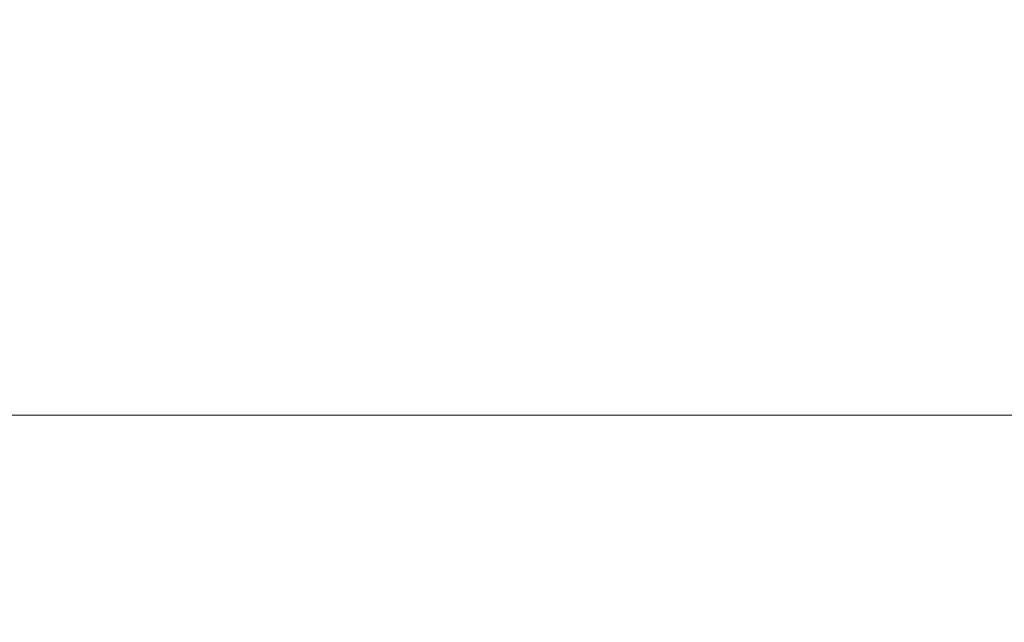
# Model space of a CAD drawing. Header units: inches. Extents: x -434 to -309, y 19 to 75.
# Tile 556 of 656: x -374.74 to -371.01, y 23.73 to 26.01. Entities that reach past the tile are written whole.
import ezdxf

# ---------------------------------------------------------------- set-up
doc = ezdxf.new("R2010")
doc.units = ezdxf.units.IN
doc.header["$MEASUREMENT"] = 0
doc.layers.add('A-FLOR-HRAL', color=1, linetype='Continuous', lineweight=9)
doc.layers.add('A-FLOR-STRS', color=2, linetype='Continuous', lineweight=9)

# ---------------------------------------------------------------- blocks, each defined once
blk = doc.blocks.new('Stair - Stairs-902674-_3D_')
at = {"layer": 'A-FLOR-STRS'}
mesh = blk.add_polyface(dxfattribs=at)
corners = [(-364.5081, 75.0116, 31.3043), (-376.5081, 75.0116, 31.3043), (-376.5081, 19.0116, 31.3043), (-364.5081, 19.0116, 31.3043)]
mesh.append_faces([[corners[k] for k in face] for face in [(2, 3, 0, 1)]])
mesh = blk.add_polyface(dxfattribs=at)
corners = [(-364.5081, 75.0116, 29.3043), (-364.5081, 19.0116, 29.3043), (-376.5081, 19.0116, 29.3043), (-376.5081, 75.0116, 29.3043)]
mesh.append_faces([[corners[k] for k in face] for face in [(2, 3, 0, 1)]])
blk = doc.blocks.new('Railing - Railing-1090966-_3D_')
at = {"layer": 'A-FLOR-HRAL'}
mesh = blk.add_polyface(dxfattribs=at)
corners = [(-431.5081, 24.5116, 46.3242), (-431.5081, 21.5116, 46.3242), (-310.5081, 21.5116, 103.7155), (-310.5081, 24.5116, 103.7155)]
mesh.append_faces([[corners[k] for k in face] for face in [(0, 1, 2, 3)]])
mesh = blk.add_polyface(dxfattribs=at)
corners = [(-431.5081, 24.5116, 44.1106), (-431.5081, 24.5116, 46.3242), (-310.5081, 24.5116, 103.7155), (-310.5081, 24.5116, 101.5019)]
mesh.append_faces([[corners[k] for k in face] for face in [(3, 0, 1, 2)]])
mesh = blk.add_polyface(dxfattribs=at)
corners = [(-431.5081, 21.5116, 44.1106), (-431.5081, 24.5116, 44.1106), (-310.5081, 24.5116, 101.5019), (-310.5081, 21.5116, 101.5019)]
mesh.append_faces([[corners[k] for k in face] for face in [(0, 1, 2, 3)]])

msp = doc.modelspace()

# ---------------------------------------------------------------- block references
at = {"layer": 'A-FLOR-HRAL'}
msp.add_blockref('Railing - Railing-1090966-_3D_', (0, 0), dxfattribs=at)
at = {"layer": 'A-FLOR-STRS'}
msp.add_blockref('Stair - Stairs-902674-_3D_', (0, 0), dxfattribs=at)

doc.saveas('drawing.dxf')
